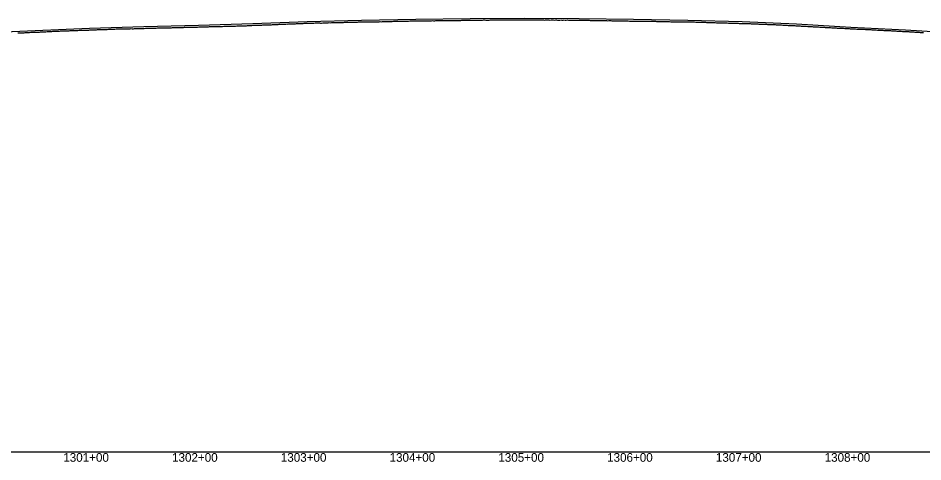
# Model space of a CAD drawing. Extents: x -3793 to 50787, y -1075 to 6138.
# Drawn here: x 17501 to 18333, y -1009 to -601 of the extents above; entities that cross this region are included whole.
import ezdxf

# ---------------------------------------------------------------- set-up
doc = ezdxf.new("R2010")
doc.units = 0
for name, color, linetype in [('RD_DDB_Profile_EX', 7, 'Continuous'), ('RD_DDB_Profile_PR', 7, 'Continuous'), ('RD_DDB_StaTX', 7, 'Continuous'), ('RD_GPK_Profile_Cell', 7, 'Continuous')]:
    doc.layers.add(name, color=color, linetype=linetype)

msp = doc.modelspace()

# ---------------------------------------------------------------- linework, layer by layer
at = {"layer": 'RD_DDB_Profile_EX'}
for points in [[(17723.4124, -607.607545), (17724.414366, -607.55), (17725.413849, -607.515175), (17726.414426, -607.48833), (17727.414939, -607.40439), (17728.415519, -607.36278), (17729.410246, -607.328755), (17730.416968, -607.328895), (17731.417482, -607.27993), (17732.418064, -607.230695), (17733.41171, -607.22275), (17734.419515, -607.21489), (17735.41316, -607.173125), (17736.420965, -607.07338), (17737.414611, -607.03167), (17738.416329, -606.97432), (17739.416061, -606.91567), (17740.416645, -606.899705), (17741.416452, -606.84925), (17742.417027, -606.799705), (17743.41797, -606.74934), (17744.418545, -606.70809), (17745.419487, -606.699425), (17746.418925, -606.64979), (17747.413781, -606.641495), (17748.414722, -606.541195), (17749.415299, -606.591565), (17750.41624, -606.54952), (17751.416818, -606.499965), (17752.416626, -606.49952), (17753.417195, -606.383265), (17754.418143, -606.34094), (17755.418712, -606.341745), (17756.413574, -606.308445), (17757.42023, -606.21696), (17758.413948, -606.200095), (17759.420603, -606.100245), (17760.415466, -606.050255), (17761.422119, -606.05041), (17762.416985, -606.00879), (17763.417559, -606.009725), (17764.417356, -605.95878), (17765.412221, -605.908795), (17766.418872, -605.89219), (17767.41374, -605.900585), (17768.420389, -605.89234), (17769.414109, -605.800575), (17770.420757, -605.759115), (17771.415627, -605.750735), (17772.416194, -605.74312), (17773.417144, -605.73408), (17774.417712, -605.626305), (17775.41751, -605.62566), (17776.41807, -605.593245), (17777.419026, -605.59262), (17778.419586, -605.57641), (17779.420543, -605.700595), (17780.421103, -605.701015), (17781.414825, -605.576405), (17782.41578, -605.53433), (17783.422421, -605.501335), (17784.416143, -605.44275), (17785.417106, -605.433755), (17786.418149, -605.391235), (17787.413004, -605.349545), (17788.412832, -605.39871), (17789.419499, -605.357095), (17790.414425, -605.35679), (17791.415385, -605.272385), (17792.41524, -605.237535), (17793.410064, -605.229465), (17794.415646, -605.27136), (17795.417798, -605.228395), (17796.411518, -605.186225), (17797.412484, -605.17733), (17798.412373, -605.16836), (17799.414073, -605.12718), (17800.413962, -605.06822), (17801.414934, -605.033055), (17802.408653, -605.032875), (17803.410761, -605.02402), (17804.416436, -604.981775), (17805.417415, -604.93855), (17806.412181, -604.930885), (17807.412111, -604.92213), (17808.4142, -605.005965), (17809.413695, -604.964385), (17810.414672, -604.87115), (17811.414627, -604.827605), (17812.410466, -604.827475), (17813.41042, -604.7838), (17814.417192, -604.74148), (17815.410909, -604.726425), (17816.412975, -604.72536), (17817.412953, -604.688885), (17818.407663, -604.71699), (17819.413457, -604.709705), (17820.415512, -604.65877), (17821.409226, -604.623125), (17822.410206, -604.62942), (17823.410216, -604.62115)], [(17823.410216, -604.62115), (17824.404899, -604.656935), (17825.411791, -604.59244), (17826.412698, -604.505975), (17827.407375, -604.50603), (17828.408278, -604.505315), (17829.409258, -604.497155), (17830.409698, -604.49191), (17831.409642, -604.526935), (17832.411582, -604.569175), (17833.405218, -604.526395), (17834.407147, -604.43262), (17835.412953, -604.44705), (17836.413863, -604.396355), (17837.408522, -604.33247), (17838.409428, -604.33184), (17839.410409, -604.280835), (17840.411316, -604.2302), (17841.404951, -604.27356), (17842.406861, -604.26597), (17843.406841, -604.215215), (17844.408739, -604.207755), (17845.403296, -604.16487), (17846.409167, -604.122035), (17847.411066, -604.034735), (17848.41106, -604.013765), (17849.405608, -604.00072), (17850.406584, -603.969895), (17851.40749, -603.969275), (17852.408467, -603.94859), (17853.403001, -603.91871), (17854.403011, -603.911345), (17855.404874, -603.89759), (17856.404896, -603.90337), (17857.412682, -603.86025), (17858.406318, -603.853955), (17859.407227, -603.85339), (17860.408205, -603.85893), (17861.409115, -603.79558), (17862.403688, -603.795635), (17863.404593, -603.788755), (17864.4055, -603.78825), (17865.406472, -603.699985), (17866.400964, -603.74407), (17867.401929, -603.74325), (17868.408805, -603.64375), (17869.408867, -603.649255), (17870.404262, -603.66191), (17871.404323, -603.64873), (17872.406131, -603.635755), (17873.406207, -603.647255), (17874.400675, -603.65371), (17875.401641, -603.602775), (17876.402547, -603.59613), (17877.403514, -603.58929), (17878.403976, -603.59673), (17879.404064, -603.595975), (17880.40585, -603.54524), (17881.405952, -603.53267), (17882.401264, -603.494705), (17883.401364, -603.54394), (17884.403127, -603.58155), (17885.403242, -603.492435), (17886.397728, -603.44829), (17887.404669, -603.487225), (17888.405638, -603.44215), (17889.406548, -603.44725), (17890.401026, -603.44733), (17891.401931, -603.452355), (17892.402893, -603.451345), (17893.396533, -603.395925), (17894.398259, -603.43953), (17895.404464, -603.4343), (17896.405377, -603.43929), (17897.399834, -603.48378), (17898.400741, -603.383185), (17899.401704, -603.33234), (17900.40187, -603.337045), (17901.397051, -603.292725), (17902.403296, -603.28766), (17903.405008, -603.2869), (17904.398647, -603.281655), (17905.400347, -603.23094), (17906.400521, -603.224855), (17907.401485, -603.27406), (17908.395849, -603.26905), (17909.396805, -603.18407), (17910.403827, -603.17403), (17911.404791, -603.16277), (17912.399148, -603.11828), (17913.400104, -603.10195), (17914.400308, -603.09631), (17915.395407, -603.191275), (17916.39561, -603.145985), (17917.403404, -603.05649), (17918.403617, -603.050855), (17919.3987, -603.000995), (17920.398911, -602.995445), (17921.399137, -602.98999), (17922.400779, -602.949495), (17923.39442, -602.914515)], [(17923.39442, -602.914515), (17924.39605, -602.918785), (17925.402449, -602.964195), (17926.396813, -602.969215), (17927.397724, -602.91862), (17928.398682, -602.91297), (17929.399158, -602.87411), (17930.400117, -602.86836), (17931.394428, -602.91866), (17932.401551, -602.91891), (17933.395191, -602.95922), (17934.396818, -602.908625), (17935.403225, -602.86384), (17936.398258, -602.8591), (17937.398496, -602.818235), (17938.399697, -602.864535), (17939.39993, -602.868785), (17940.39429, -602.81887), (17941.401364, -602.81934), (17942.39573, -602.859505), (17943.396636, -602.854075), (17944.403757, -602.82401), (17945.398075, -602.729285), (17946.398309, -602.67847), (17947.398831, -602.71981), (17948.399743, -602.759325), (17949.394108, -602.809395), (17950.401176, -602.8098), (17951.395547, -602.729825), (17952.396453, -602.71925), (17953.396986, -602.755315), (17954.39721, -602.804755), (17955.398844, -602.76899), (17956.398644, -602.81522), (17957.400282, -602.80961), (17958.400077, -602.80562), (17959.401721, -602.85007), (17960.395363, -602.8502), (17961.40247, -602.805415), (17962.396802, -602.850595), (17963.397754, -602.805015), (17964.398241, -602.81119), (17965.399193, -602.85545), (17966.400099, -602.75998), (17967.400632, -602.760965), (17968.400849, -602.80532), (17969.395179, -602.81061), (17970.396132, -602.8149), (17971.397038, -602.814345), (17972.404154, -602.76955), (17973.398476, -602.71985), (17974.399429, -602.76903), (17975.400337, -602.80865), (17976.393978, -602.76371), (17977.401774, -602.768985), (17978.402015, -602.763385), (17979.397039, -602.81357), (17980.397278, -602.812895), (17981.398187, -602.85274), (17982.39253, -602.81241), (17983.399624, -602.72252), (17984.400579, -602.907305), (17985.394876, -602.91236), (17986.39513, -602.821165), (17987.396727, -602.865705), (17988.397222, -602.867105), (17989.39817, -602.871005), (17990.399074, -602.915645), (17991.392717, -602.86113), (17992.394302, -602.90581), (17993.400781, -602.90612), (17994.39575, -602.91099), (17995.396012, -602.90566), (17996.397589, -602.90504), (17997.397868, -602.908935), (17998.392134, -602.954655), (17999.399309, -602.95489), (18000.400216, -602.904345), (18001.394522, -602.94989), (18002.395423, -602.908365), (18003.395717, -602.857665), (18004.39687, -602.91796), (18005.397157, -602.9082), (18006.398713, -602.90309), (18007.392357, -603.003255), (18008.393261, -603.048305), (18009.400457, -603.002935), (18010.394706, -603.007625), (18011.395649, -602.96121), (18012.396591, -602.956045), (18013.390865, -603.05182), (18014.39744, -603.047795), (18015.391719, -603.006575), (18016.39266, -603.01437), (18017.393203, -603.061305), (18018.393513, -603.106225), (18019.394649, -603.066295), (18020.39559, -603.061035), (18021.389872, -603.106765), (18022.397075, -603.14825), (18023.390719, -603.107195)], [(18023.390719, -603.107195), (18024.397915, -603.15745), (18025.392204, -603.15754), (18026.393145, -603.21113), (18027.399703, -603.215885), (18028.393988, -603.26599), (18029.401181, -603.30303), (18030.395469, -603.307535), (18031.395778, -603.21996), (18032.396911, -603.31253), (18033.397859, -603.398475), (18034.398394, -603.39942), (18035.399341, -603.30763), (18036.392984, -603.366695), (18037.400171, -603.50359), (18038.394467, -603.45367), (18039.395413, -603.45296), (18040.395292, -603.50406), (18041.396247, -603.46224), (18042.396772, -603.5089), (18043.397726, -603.54919), (18044.392022, -603.517175), (18045.399163, -603.513165), (18046.393466, -603.50874), (18047.400643, -603.55899), (18048.39495, -603.609075), (18049.395239, -603.562885), (18050.395766, -603.55949), (18051.396719, -603.60421), (18052.397247, -603.60522), (18053.397579, -603.604425), (18054.391884, -603.654505), (18055.399056, -603.65473), (18056.393365, -603.659375), (18057.400534, -603.664205), (18058.394219, -603.705015), (18059.395178, -603.74527), (18060.396137, -603.75363), (18061.396656, -603.804625), (18062.397615, -603.803935), (18063.398573, -603.84437), (18064.392256, -603.889925), (18065.393214, -603.848165), (18066.394172, -603.851855), (18067.394691, -603.85285), (18068.395649, -603.90216), (18069.39602, -603.859955), (18070.390288, -603.94289), (18071.391244, -603.94232), (18072.398458, -603.905265), (18073.392721, -603.951095), (18074.393103, -603.900325), (18075.394067, -603.899645), (18076.395031, -603.940805), (18077.389269, -603.94496), (18078.396503, -603.903385), (18079.397466, -603.948595), (18080.391146, -603.99455), (18081.392108, -604.04393), (18082.393071, -604.047245), (18083.39358, -604.04422), (18084.394542, -604.0436), (18085.394971, -604.04291), (18086.389182, -604.046895), (18087.390144, -604.096225), (18088.391106, -604.13796), (18089.391614, -604.138785), (18090.392575, -604.142045), (18091.393023, -604.198885), (18092.393992, -604.155565), (18093.388174, -604.15568), (18094.389135, -604.201185), (18095.395886, -604.247845), (18096.390064, -604.294255), (18097.391528, -604.35457), (18098.391964, -604.407395), (18099.386129, -604.41111), (18100.392897, -604.418765), (18101.39436, -604.51425), (18102.388522, -604.51796), (18103.388967, -604.516995), (18104.389936, -604.51593), (18105.391371, -604.508135), (18106.391363, -604.55262), (18107.392332, -604.55178), (18108.38597, -604.548505), (18109.393759, -604.49188), (18110.38791, -604.491975), (18111.388366, -604.537915), (18112.388861, -604.5853), (18113.390304, -604.5848), (18114.390763, -604.58429), (18115.391257, -604.58512), (18116.391718, -604.67769), (18117.386338, -604.677795), (18118.393653, -604.68145), (18119.387292, -604.728055), (18120.3946, -604.735265), (18121.389239, -604.735395), (18122.389688, -604.73489), (18123.390184, -604.735715)], [(18123.390184, -604.735715), (18124.390635, -604.78521), (18125.392084, -604.78818), (18126.39258, -604.83554), (18127.393034, -604.838535), (18128.387666, -604.88868), (18129.394457, -604.88541), (18130.388614, -604.931935), (18131.389582, -604.93493), (18132.390042, -604.94662), (18133.39101, -605.042365), (18134.385167, -605.08892), (18135.391952, -605.08919), (18136.386601, -605.132185), (18137.393867, -605.132455), (18138.394313, -605.135555), (18139.388437, -605.146455), (18140.395698, -605.24685), (18141.389828, -605.289845), (18142.391284, -605.33215), (18143.391255, -605.37928), (18144.392187, -605.382535), (18145.386321, -605.386335), (18146.393577, -605.479315), (18147.388256, -605.47942), (18148.388679, -605.525385), (18149.389149, -605.622325), (18150.390075, -605.622055), (18151.391002, -605.57904), (18152.390962, -605.583475), (18153.392433, -605.62935), (18154.386576, -605.72581), (18155.393827, -605.733465), (18156.387977, -605.7799), (18157.394707, -605.8301), (18158.38886, -605.83025), (18159.390334, -605.826115), (18160.390813, -605.876785), (18161.391217, -605.88397), (18162.392145, -605.88356), (18163.392609, -605.92295), (18164.39409, -605.98019), (18165.388249, -606.030345), (18166.394966, -606.030545), (18167.389129, -606.0307), (18168.39005, -606.07654), (18169.390526, -606.085), (18170.391485, -606.13448), (18171.385651, -606.180805), (18172.392881, -606.23106), (18173.387055, -606.185115), (18174.394277, -606.235405), (18175.388494, -606.28547), (18176.38941, -606.38116), (18177.396632, -606.43142), (18178.390812, -606.47763), (18179.391195, -606.481155), (18180.39225, -606.481895), (18181.393203, -606.5275), (18182.386881, -606.627505), (18183.394138, -606.63554), (18184.388357, -606.635605), (18185.389309, -606.635085), (18186.389289, -606.73579), (18187.390248, -606.78919), (18188.390762, -606.83603), (18189.39172, -606.88157), (18190.392678, -606.92722), (18191.392651, -606.98173), (18192.393616, -606.98518), (18193.387829, -607.03133), (18194.395085, -607.08542), (18195.388764, -607.13543), (18196.389728, -607.138795), (18197.390234, -607.181705), (18198.391198, -607.273435), (18199.384876, -607.281255), (18200.392131, -607.335335), (18201.386346, -607.3854), (18202.387309, -607.384895), (18203.394569, -607.435065), (18204.388247, -607.53118), (18205.395501, -607.58133), (18206.389714, -607.63531), (18207.390683, -607.68481), (18208.390643, -607.77366), (18209.39162, -607.8311), (18210.385828, -607.88116), (18211.393083, -607.885225), (18212.387296, -607.985285), (18213.388302, -608.03083), (18214.388804, -608.035415), (18215.38977, -608.08492), (18216.390273, -608.13565), (18217.390706, -608.181195), (18218.391199, -608.27388), (18219.392172, -608.297105), (18220.392665, -608.340055), (18221.3931, -608.4355), (18222.387316, -608.489515), (18223.387812, -608.53628)], [(17500.984051, -614.80789), (17501.985068, -614.759815), (17502.985573, -614.70735), (17503.986575, -614.65819), (17504.980582, -614.55727), (17505.988225, -614.605335), (17506.982086, -614.5554), (17507.989713, -614.455545), (17508.990874, -614.40486), (17509.984756, -614.35491), (17510.992341, -614.305025), (17511.986226, -614.256345), (17512.987423, -614.20687), (17513.987875, -614.20525), (17514.988872, -614.15566), (17515.982792, -614.104295), (17516.990521, -614.054375), (17517.991516, -614.10468), (17518.985227, -614.05472), (17519.993165, -614.00481), (17520.986875, -613.958085), (17521.994574, -613.814785), (17522.988512, -613.81158), (17523.989517, -613.808805)], [(17523.989517, -613.808805), (17524.997194, -613.712505), (17525.991152, -613.71258), (17526.991879, -613.6614), (17527.9928, -613.61472), (17528.993521, -613.559715), (17529.987501, -613.51172), (17531.002495, -613.507945), (17531.391003, -613.50793), (17532.391526, -613.41044), (17533.39244, -613.312195), (17534.392962, -613.31283), (17535.393876, -613.264575), (17536.394397, -613.206565), (17537.388347, -613.15662), (17538.396158, -613.2), (17539.390117, -613.097745), (17540.391015, -613.004395), (17541.391247, -613.006905), (17542.392153, -613.002245), (17543.392687, -612.954705), (17544.386662, -612.907115), (17545.394127, -612.809615), (17546.388108, -612.762115), (17547.395565, -612.759825), (17548.389554, -612.757425), (17549.397003, -612.657525), (17550.390999, -612.607585), (17551.391546, -612.702635), (17552.392443, -612.65516), (17553.392989, -612.61076), (17554.393886, -612.5579), (17555.394432, -612.502745), (17556.394959, -612.452685), (17557.395488, -612.405585), (17558.389523, -612.355625), (17559.397335, -612.355685), (17560.39138, -612.31145), (17561.398776, -612.21738), (17562.392828, -612.214585), (17563.400216, -612.211805), (17564.394275, -612.208915), (17565.394833, -612.15925), (17566.395721, -612.109085), (17567.389794, -612.06524), (17568.397167, -612.062335), (17569.391247, -612.059315), (17570.398612, -611.95628), (17571.392263, -611.95631), (17572.399615, -611.86276), (17573.393707, -611.812845), (17574.394261, -611.75997), (17575.395173, -611.75977), (17576.396216, -611.713455), (17577.396639, -611.70991), (17578.397219, -611.706805), (17579.397644, -611.70334), (17580.398685, -611.656895), (17581.392838, -611.560375), (17582.39967, -611.51046), (17583.394312, -611.51051), (17584.401131, -611.460595), (17585.395295, -611.410625), (17586.402619, -611.40713), (17587.396762, -611.403585), (17588.397345, -611.35737), (17589.397729, -611.260875), (17590.392409, -611.21456), (17591.399722, -611.164655), (17592.393373, -611.164715), (17593.400678, -611.164805), (17594.394841, -611.16117), (17595.402139, -611.114985), (17596.396335, -611.111265), (17597.397218, -611.061105), (17598.397802, -611.0614), (17599.398169, -611.01496), (17600.39874, -611.01535), (17601.40018, -611.015115), (17602.393831, -610.965175), (17603.40112, -610.915265), (17604.395299, -610.915355), (17605.402582, -610.861585), (17606.396794, -610.90387), (17607.39715, -610.90381), (17608.398262, -610.765655), (17609.398611, -610.811565), (17610.399184, -610.807905), (17611.400102, -610.753885), (17612.400646, -610.7), (17613.401564, -610.70393), (17614.395213, -610.669725), (17615.403026, -610.669875), (17616.396675, -610.66197), (17617.403934, -610.60401), (17618.398167, -610.50804), (17619.399055, -610.507935), (17620.399629, -610.462195), (17621.400547, -610.454), (17622.401091, -610.40411), (17623.402009, -610.4)], [(17623.402009, -610.4), (17624.401982, -610.404145), (17625.402909, -610.40408), (17626.397716, -610.35819), (17627.397697, -610.3042), (17628.398614, -610.35413), (17629.399159, -610.258485), (17630.400077, -610.208355), (17631.394334, -610.204185), (17632.400958, -610.15), (17633.395803, -610.15), (17634.402414, -610.154255), (17635.396683, -610.1), (17636.3976, -610.1), (17637.398146, -610.09569), (17638.399063, -610.05), (17639.399009, -610.00869), (17640.400525, -610.00429), (17641.401442, -610), (17642.401392, -609.99135), (17643.402318, -609.94574), (17644.402849, -609.94563), (17645.403774, -609.895695), (17646.39805, -609.84569), (17647.405231, -609.79565), (17648.399513, -609.79129), (17649.406084, -609.778085), (17650.40037, -609.7), (17651.401892, -609.654335), (17652.401827, -609.695565), (17653.402753, -609.65), (17654.396401, -609.64123), (17655.40421, -609.59117), (17656.398501, -609.6), (17657.405054, -609.59555), (17658.399965, -609.545535), (17659.40024, -609.5), (17660.401428, -609.50451), (17661.401697, -609.463355), (17662.402229, -609.45912), (17663.403154, -609.40899), (17664.397424, -609.409035), (17665.404611, -609.40454), (17666.398259, -609.354555), (17667.406068, -609.304585), (17668.399716, -609.2546), (17669.401267, -609.25), (17670.401173, -609.24536), (17671.402062, -609.154595), (17672.39638, -609.1546), (17673.403519, -609.154635), (17674.397843, -609.154645), (17675.404976, -609.15), (17676.399306, -609.05469), (17677.400188, -609.00928), (17678.400769, -609.009465), (17679.401651, -608.954685), (17680.401537, -608.904785), (17681.403114, -608.909455), (17682.396764, -608.859485), (17683.40392, -608.859525), (17684.398226, -608.854785), (17685.398809, -608.84512), (17686.399356, -608.845015), (17687.406478, -608.8), (17688.40701, -608.755115), (17689.400658, -608.75), (17690.401951, -608.70523), (17691.401764, -608.565985), (17692.403086, -608.610855), (17693.409354, -608.61091), (17694.40455, -608.566415), (17695.40433, -608.56114), (17696.405689, -608.55), (17697.405442, -608.51153), (17698.405977, -608.461745), (17699.4069, -608.45581), (17700.406621, -608.467715), (17701.408016, -608.46801), (17702.407711, -608.374395), (17703.409134, -608.324785), (17704.402783, -608.32484), (17705.410593, -608.32496), (17706.410257, -608.269005), (17707.410831, -608.219255), (17708.411353, -608.219575), (17709.405951, -608.21959), (17710.406489, -608.21327), (17711.413383, -608.163305), (17712.413906, -608.070275), (17713.414485, -607.97736), (17714.408132, -607.927415), (17715.409668, -607.927795), (17716.409237, -607.828165), (17717.409762, -607.778585), (17718.416584, -607.72865), (17719.411216, -607.650325), (17720.4118, -607.70089), (17721.411313, -607.686805), (17722.412911, -607.622365), (17723.4124, -607.607545)], [(18223.387812, -608.53628), (18224.388783, -608.53977), (18225.389279, -608.590565), (18226.389705, -608.68996), (18227.390192, -608.736675), (18228.39117, -608.78619), (18229.391055, -608.836945), (18230.392591, -608.93652), (18231.393035, -608.99148), (18232.387239, -609.0375), (18233.393842, -609.083525), (18234.388048, -609.13367), (18235.388982, -609.183335), (18236.390049, -609.229765), (18237.390403, -609.24204), (18238.390845, -609.34295), (18239.391778, -609.521265), (18240.392219, -609.52172), (18241.386494, -609.534805), (18242.39364, -609.58505), (18243.387875, -609.6764), (18244.395013, -609.726585), (18245.389254, -609.785605), (18246.396433, -609.785745), (18247.390679, -609.7859), (18248.391132, -609.882055), (18249.392057, -609.981765), (18250.385694, -610.03185), (18251.39281, -610.03665), (18252.387745, -610.082165), (18253.394858, -610.18238), (18254.388496, -610.27783), (18255.395598, -610.278015), (18256.389871, -610.328135), (18257.391022, -610.43343), (18258.39194, -610.437875), (18259.391745, -610.443375), (18260.392669, -610.543005), (18261.393118, -610.64384), (18262.394042, -610.68864), (18263.394541, -610.649085), (18264.395465, -610.69868), (18265.389767, -610.793995), (18266.390228, -610.969925), (18267.390473, -610.974665), (18268.391656, -610.975095), (18269.392574, -611.02489), (18270.393033, -611.085505), (18271.38713, -611.14455), (18272.388048, -611.199085), (18273.389681, -611.248605), (18274.389938, -611.30292), (18275.390908, -611.392795), (18276.391878, -611.401685), (18277.392848, -611.401065), (18278.386999, -611.44054), (18279.387968, -611.44448), (18280.388938, -611.535135), (18281.389908, -611.63035), (18282.390878, -611.634235), (18283.391273, -611.68795), (18284.385999, -611.732685), (18285.386969, -611.774175), (18286.387939, -611.83973), (18287.388375, -611.881285), (18288.389353, -611.93469), (18289.39033, -611.984185), (18290.391308, -612.03368), (18291.385969, -612.13249), (18292.386455, -612.18548), (18293.380614, -612.235555), (18294.381583, -612.284995), (18295.382552, -612.284435), (18296.383522, -612.38049), (18297.384037, -612.43326), (18298.378641, -612.478745), (18299.37961, -612.57824), (18300.380579, -612.577735), (18301.381136, -612.624165), (18302.382113, -612.682615), (18303.38309, -612.690725), (18304.377637, -612.780535), (18305.378606, -612.82176), (18306.379213, -612.873935), (18307.380189, -612.92864), (18308.381166, -612.930575), (18309.382143, -613.022425), (18310.382789, -613.07432), (18311.377289, -613.127585), (18312.378266, -613.17691), (18313.379243, -613.224055), (18314.380219, -613.3277), (18315.380914, -613.374855), (18316.374855, -613.381215), (18317.375831, -613.47228), (18318.370256, -613.520805), (18319.385552, -613.57202), (18320.385843, -613.619595), (18320.78965, -613.667905), (18321.797153, -613.72364), (18322.79078, -613.771975)], [(18322.79078, -613.771975), (18323.791442, -613.82115), (18324.792428, -613.91685), (18325.792553, -614.015705), (18326.793235, -614.016435), (18327.794219, -614.112025), (18328.794326, -614.21257), (18329.795317, -614.21432), (18330.796009, -614.314955), (18331.789639, -614.369345), (18332.797088, -614.3696), (18333.791011, -614.46755)]]:
    msp.add_lwpolyline(points, dxfattribs=at)
at = {"layer": 'RD_DDB_Profile_PR'}
msp.add_lwpolyline([(17467.13, -614.559), (17517.13, -612.461), (17567.13, -610.477), (17617.13, -609.02), (17667.13, -607.7185), (17717.13, -606.1925), (17767.13, -604.298), (17817.13, -603.0995), (17867.13, -602.1435), (17917.13, -601.481), (17967.13, -601.1605), (18017.13, -601.4485), (18067.13, -602.2525), (18117.13, -603.078), (18167.13, -604.4305), (18217.13, -606.569), (18267.13, -609.3735), (18317.13, -611.8495), (18367.13, -614.9465)], dxfattribs=at)
at = {"layer": 'RD_GPK_Profile_Cell'}
msp.add_line((1000, -1000), (46610.921919, -1000), dxfattribs=at)

# ---------------------------------------------------------------- texts
at = {"layer": 'RD_DDB_StaTX'}
for s, p in [('1301+00', (17542.921023, -1009)), ('1301+00', (17542.925471, -1009)), ('1302+00', (17642.921023, -1009)), ('1302+00', (17642.925471, -1009)), ('1303+00', (17742.921023, -1009)), ('1303+00', (17742.925471, -1009)), ('1304+00', (17842.921023, -1009)), ('1304+00', (17842.925471, -1009)), ('1305+00', (17942.921023, -1009)), ('1305+00', (17942.925471, -1009)), ('1306+00', (18042.921023, -1009)), ('1306+00', (18042.925471, -1009)), ('1307+00', (18142.921023, -1009)), ('1307+00', (18142.925471, -1009)), ('1308+00', (18242.921023, -1009)), ('1308+00', (18242.925471, -1009))]:
    msp.add_text(s, height=8, dxfattribs=at).set_placement(p)

doc.saveas('drawing.dxf')
